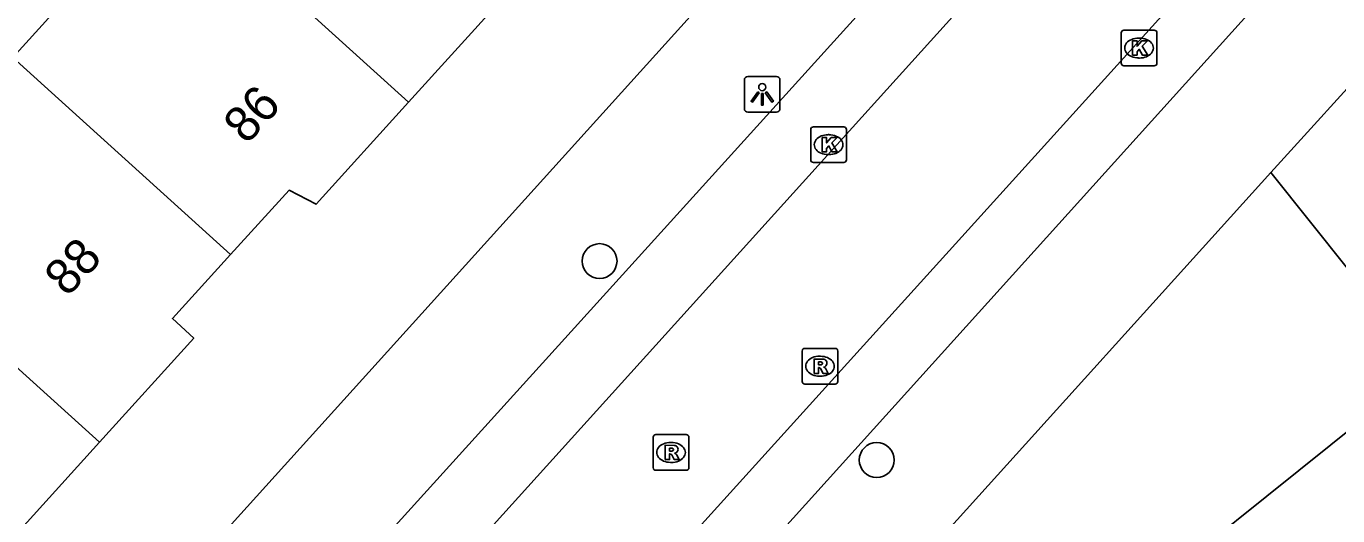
# Model space of a CAD drawing. Extents: x 159040 to 160094, y 381214 to 382518.
# Drawn here: x 159556.65 to 159593.38, y 381743.07 to 381756.79 of the extents above; entities that cross this region are included whole.
import ezdxf

# ---------------------------------------------------------------- set-up
doc = ezdxf.new("R2010")
doc.units = 0
for name, color, linetype in [('IMGEO_Boom', 7, 'Continuous'), ('IMGEO_Haag', 7, 'Continuous'), ('IMGEO_Kolk', 7, 'Continuous'), ('IMGEO_Lichtpunt', 7, 'Continuous'), ('IMGEO_Pand', 7, 'Continuous'), ('IMGEO_Pand_nummerreeks', 7, 'Continuous'), ('IMGEO_Rijbaan_lokaal_open', 7, 'Continuous'), ('IMGEO_Rioolput', 7, 'Continuous'), ('IMGEO_Voetpad_open', 7, 'Continuous')]:
    doc.layers.add(name, color=color, linetype=linetype)

msp = doc.modelspace()

# ---------------------------------------------------------------- linework, layer by layer
at = {"layer": 'IMGEO_Boom'}
for centre in [(159572.706, 381750.207), (159580.47, 381744.634)]:
    msp.add_circle(centre, 0.489, dxfattribs=at)
at = {"layer": 'IMGEO_Haag'}
msp.add_lwpolyline([(159595.879, 381747.215), (159585.166, 381738.629)], dxfattribs=at)
at = {"layer": 'IMGEO_Kolk'}
for p, q in [((159587.316, 381755.75), (159587.316, 381756.602)), ((159587.391, 381756.676), (159588.243, 381756.676)), ((159588.317, 381756.602), (159588.317, 381755.75)), ((159587.804, 381756.456), (159587.829, 381756.456)), ((159587.827, 381755.896), (159587.802, 381755.896)), ((159588.243, 381755.676), (159587.391, 381755.676)), ((159578.62, 381753.043), (159578.62, 381753.895)), ((159578.695, 381753.969), (159579.547, 381753.969)), ((159579.108, 381753.749), (159579.133, 381753.749)), ((159579.621, 381753.895), (159579.621, 381753.043)), ((159579.547, 381752.969), (159578.695, 381752.969)), ((159579.131, 381753.189), (159579.106, 381753.189))]:
    msp.add_line(p, q, dxfattribs=at)
for points in [[(159587.316, 381755.75), (159587.316, 381756.602)], [(159587.391, 381756.676), (159588.243, 381756.676)], [(159588.317, 381756.602), (159588.317, 381755.75)], [(159587.637, 381756.376), (159587.76, 381756.376), (159587.76, 381756.225), (159587.89, 381756.376), (159588.054, 381756.376), (159587.908, 381756.225), (159588.061, 381755.976), (159587.909, 381755.976), (159587.824, 381756.14), (159587.76, 381756.073), (159587.76, 381755.976), (159587.637, 381755.976), (159587.637, 381756.376)], [(159588.243, 381755.676), (159587.391, 381755.676)], [(159578.62, 381753.043), (159578.62, 381753.895)], [(159578.695, 381753.969), (159579.547, 381753.969)], [(159578.941, 381753.669), (159579.064, 381753.669), (159579.064, 381753.518), (159579.194, 381753.669), (159579.358, 381753.669), (159579.212, 381753.518), (159579.365, 381753.269), (159579.213, 381753.269), (159579.128, 381753.433), (159579.064, 381753.366), (159579.064, 381753.269), (159578.941, 381753.269), (159578.941, 381753.669)], [(159579.621, 381753.895), (159579.621, 381753.043)], [(159579.547, 381752.969), (159578.695, 381752.969)]]:
    msp.add_lwpolyline(points, dxfattribs=at)
for centre, start, end in [((159587.393, 381756.6), 91.552, 178.448), ((159587.393, 381756.6), 91.552, 178.448), ((159588.241, 381756.6), 1.552, 88.448), ((159588.241, 381756.6), 1.552, 88.448), ((159587.393, 381755.752), 181.552, 268.448), ((159587.393, 381755.752), 181.552, 268.448), ((159588.241, 381755.752), 271.552, 358.448), ((159588.241, 381755.752), 271.552, 358.448), ((159578.697, 381753.893), 91.552, 178.448), ((159578.697, 381753.893), 91.552, 178.448), ((159579.545, 381753.893), 1.552, 88.448), ((159579.545, 381753.893), 1.552, 88.448), ((159578.697, 381753.045), 181.552, 268.448), ((159578.697, 381753.045), 181.552, 268.448), ((159579.545, 381753.045), 271.552, 358.448), ((159579.545, 381753.045), 271.552, 358.448)]:
    msp.add_arc(centre, 0.0765, start, end, dxfattribs=at)
for centre, major_axis, ratio, start_param, end_param in [((159587.803, 381756.176), (-0.387, 0.002), 0.722429, 4.712389, 7.853982), ((159587.828, 381756.176), (-0.39, 0.002), 0.717154, 1.570796, 4.712389), ((159579.107, 381753.469), (-0.387, 0.002), 0.722429, 4.712389, 7.853982), ((159579.132, 381753.469), (-0.39, 0.002), 0.717154, 1.570796, 4.712389)]:
    msp.add_ellipse(centre, major_axis=major_axis, ratio=ratio, start_param=start_param, end_param=end_param, dxfattribs=at)
at = {"layer": 'IMGEO_Lichtpunt'}
for p, q in [((159576.763, 381755.282), (159576.763, 381754.475)), ((159576.763, 381755.282), (159576.763, 381754.475)), ((159577.665, 381755.377), (159576.857, 381755.377)), ((159577.665, 381755.377), (159576.857, 381755.377)), ((159577.759, 381754.475), (159577.759, 381755.282)), ((159577.759, 381754.475), (159577.759, 381755.282)), ((159576.857, 381754.381), (159577.665, 381754.381)), ((159576.857, 381754.381), (159577.665, 381754.381))]:
    msp.add_line(p, q, dxfattribs=at)
for points in [[(159577.137, 381754.946), (159577.176, 381754.918), (159576.988, 381754.656), (159576.95, 381754.683), (159577.137, 381754.946)], [(159577.239, 381754.898), (159577.286, 381754.898), (159577.286, 381754.576), (159577.239, 381754.576), (159577.239, 381754.898)], [(159577.349, 381754.918), (159577.387, 381754.945), (159577.574, 381754.683), (159577.535, 381754.655), (159577.349, 381754.918)]]:
    msp.add_lwpolyline(points, dxfattribs=at)
msp.add_circle((159577.262, 381755.08), 0.0994, dxfattribs=at)
for centre, start, end in [((159576.857, 381755.282), 90, 180), ((159576.857, 381755.282), 90, 180), ((159577.665, 381755.282), 0, 90), ((159577.665, 381755.282), 0, 90), ((159576.857, 381754.475), 180, 270), ((159576.857, 381754.475), 180, 270), ((159577.665, 381754.475), 270, 0), ((159577.665, 381754.475), 270, 360)]:
    msp.add_arc(centre, 0.0946, start, end, dxfattribs=at)
at = {"layer": 'IMGEO_Pand'}
for points in [[(159556.275, 381755.911), (159560.644, 381760.734)], [(159560.644, 381760.734), (159567.358, 381754.662)], [(159571.018, 381759.898), (159569.356, 381758.064), (159569.951, 381757.524), (159567.358, 381754.662)], [(159562.374, 381750.393), (159556.275, 381755.911)], [(159567.358, 381754.662), (159564.765, 381751.799), (159564.009, 381752.19), (159562.374, 381750.393)], [(159558.7, 381745.132), (159553.318, 381750), (159552, 381751.192)], [(159562.374, 381750.393), (159562.017, 381750), (159560.741, 381748.597), (159561.34, 381748.046), (159558.7, 381745.132)], [(159558.7, 381745.132), (159556.06, 381742.218), (159555.476, 381742.747), (159553.894, 381741.001)]]:
    msp.add_lwpolyline(points, dxfattribs=at)
at = {"layer": 'IMGEO_Rijbaan_lokaal_open'}
for points in [[(159557.919, 381723.045), (159559.749, 381725.348), (159600.356, 381770.24)], [(159591.512, 381766.925), (159538.424, 381708.169), (159529.21, 381698.27)]]:
    msp.add_lwpolyline(points, dxfattribs=at)
at = {"layer": 'IMGEO_Rioolput'}
for p, q in [((159578.454, 381747.763), (159579.306, 381747.763)), ((159578.379, 381746.837), (159578.379, 381747.689)), ((159578.867, 381747.543), (159578.892, 381747.543)), ((159579.38, 381747.689), (159579.38, 381746.837)), ((159579.306, 381746.763), (159578.454, 381746.763)), ((159578.89, 381746.983), (159578.865, 381746.983)), ((159574.207, 381744.422), (159574.207, 381745.274)), ((159574.282, 381745.348), (159575.134, 381745.348)), ((159575.208, 381745.274), (159575.208, 381744.422)), ((159574.695, 381745.128), (159574.72, 381745.128)), ((159574.718, 381744.568), (159574.693, 381744.568)), ((159575.134, 381744.348), (159574.282, 381744.348))]:
    msp.add_line(p, q, dxfattribs=at)
for points in [[(159578.454, 381747.763), (159579.306, 381747.763)], [(159578.379, 381746.837), (159578.379, 381747.689)], [(159578.968, 381747.461), (159578.716, 381747.463), (159578.716, 381747.063)], [(159578.894, 381747.382), (159578.84, 381747.382), (159578.84, 381747.301)], [(159579.38, 381747.689), (159579.38, 381746.837)], [(159578.716, 381747.063), (159578.84, 381747.063), (159578.84, 381747.225), (159578.851, 381747.225)], [(159578.84, 381747.301), (159578.892, 381747.301)], [(159578.898, 381747.196), (159578.969, 381747.063), (159579.109, 381747.063), (159579.044, 381747.189)], [(159579.306, 381746.763), (159578.454, 381746.763)], [(159574.207, 381744.422), (159574.207, 381745.274)], [(159574.282, 381745.348), (159575.134, 381745.348)], [(159575.208, 381745.274), (159575.208, 381744.422)], [(159574.796, 381745.046), (159574.544, 381745.048), (159574.544, 381744.648)], [(159574.722, 381744.967), (159574.668, 381744.967), (159574.668, 381744.886)], [(159574.668, 381744.886), (159574.72, 381744.886)], [(159574.544, 381744.648), (159574.668, 381744.648), (159574.668, 381744.81), (159574.679, 381744.81)], [(159574.726, 381744.781), (159574.797, 381744.648), (159574.937, 381744.648), (159574.872, 381744.774)], [(159575.134, 381744.348), (159574.282, 381744.348)]]:
    msp.add_lwpolyline(points, dxfattribs=at)
for centre, radius, start, end in [((159578.456, 381747.687), 0.0765, 91.552, 178.448), ((159578.456, 381747.687), 0.0765, 91.552, 178.448), ((159579.304, 381747.687), 0.0765, 1.552, 88.448), ((159579.304, 381747.687), 0.0765, 1.552, 88.448), ((159578.9, 381747.286), 0.0964, 77.0061, 93.1865), ((159578.967, 381747.351), 0.109, 350.3612, 89.416), ((159578.85, 381747.172), 0.0533, 26.0293, 88.6989), ((159578.876, 381747.49), 0.19, 274.7715, 282.9687), ((159578.914, 381747.343), 0.0378, 276.6634, 79.6772), ((159578.965, 381747.351), 0.112, 277.5842, 350.9817), ((159578.949, 381747.136), 0.108, 29.5134, 73.7905), ((159578.456, 381746.839), 0.0765, 181.552, 268.448), ((159578.456, 381746.839), 0.0765, 181.552, 268.448), ((159579.304, 381746.839), 0.0765, 271.552, 358.448), ((159579.304, 381746.839), 0.0765, 271.552, 358.448), ((159574.284, 381745.272), 0.0765, 91.552, 178.448), ((159574.284, 381745.272), 0.0765, 91.552, 178.448), ((159575.132, 381745.272), 0.0765, 1.552, 88.448), ((159575.132, 381745.272), 0.0765, 1.552, 88.448), ((159574.704, 381745.075), 0.19, 274.7715, 282.9687), ((159574.728, 381744.871), 0.0964, 77.0061, 93.1865), ((159574.742, 381744.928), 0.0378, 276.6634, 79.6772), ((159574.795, 381744.936), 0.109, 350.3612, 89.416), ((159574.793, 381744.936), 0.112, 277.5842, 350.9817), ((159574.777, 381744.721), 0.108, 29.5134, 73.7905), ((159574.678, 381744.757), 0.0533, 26.0293, 88.6989), ((159574.284, 381744.424), 0.0765, 181.552, 268.448), ((159574.284, 381744.424), 0.0765, 181.552, 268.448), ((159575.132, 381744.424), 0.0765, 271.552, 358.448), ((159575.132, 381744.424), 0.0765, 271.552, 358.448)]:
    msp.add_arc(centre, radius, start, end, dxfattribs=at)
for centre, major_axis, ratio, start_param, end_param in [((159578.866, 381747.263), (-0.387, 0.002), 0.722429, 4.712389, 7.853982), ((159578.891, 381747.263), (-0.39, 0.002), 0.717154, 1.570796, 4.712389), ((159574.694, 381744.848), (-0.387, 0.002), 0.722429, 4.712389, 7.853982), ((159574.719, 381744.848), (-0.39, 0.002), 0.717154, 1.570796, 4.712389)]:
    msp.add_ellipse(centre, major_axis=major_axis, ratio=ratio, start_param=start_param, end_param=end_param, dxfattribs=at)
at = {"layer": 'IMGEO_Voetpad_open'}
for points in [[(159588.398, 381771.639), (159583.281, 381765.969), (159532.504, 381709.756), (159524.837, 381701.556)], [(159560.998, 381724.03), (159599.764, 381766.979)], [(159529.392, 381701.303), (159587.875, 381765.875)], [(159594.578, 381756.07), (159591.503, 381752.685)], [(159582.201, 381742.385), (159591.503, 381752.685)], [(159591.503, 381752.685), (159595.879, 381747.215)]]:
    msp.add_lwpolyline(points, dxfattribs=at)

# ---------------------------------------------------------------- texts
at = {"layer": 'IMGEO_Pand_nummerreeks'}
for s, rotation, p in [('86', 47.8805, (159562.828, 381753.449)), ('88', 47.0664, (159557.803, 381749.18))]:
    msp.add_text(s, height=1, rotation=rotation, dxfattribs=at).set_placement(p)

doc.saveas('drawing.dxf')
